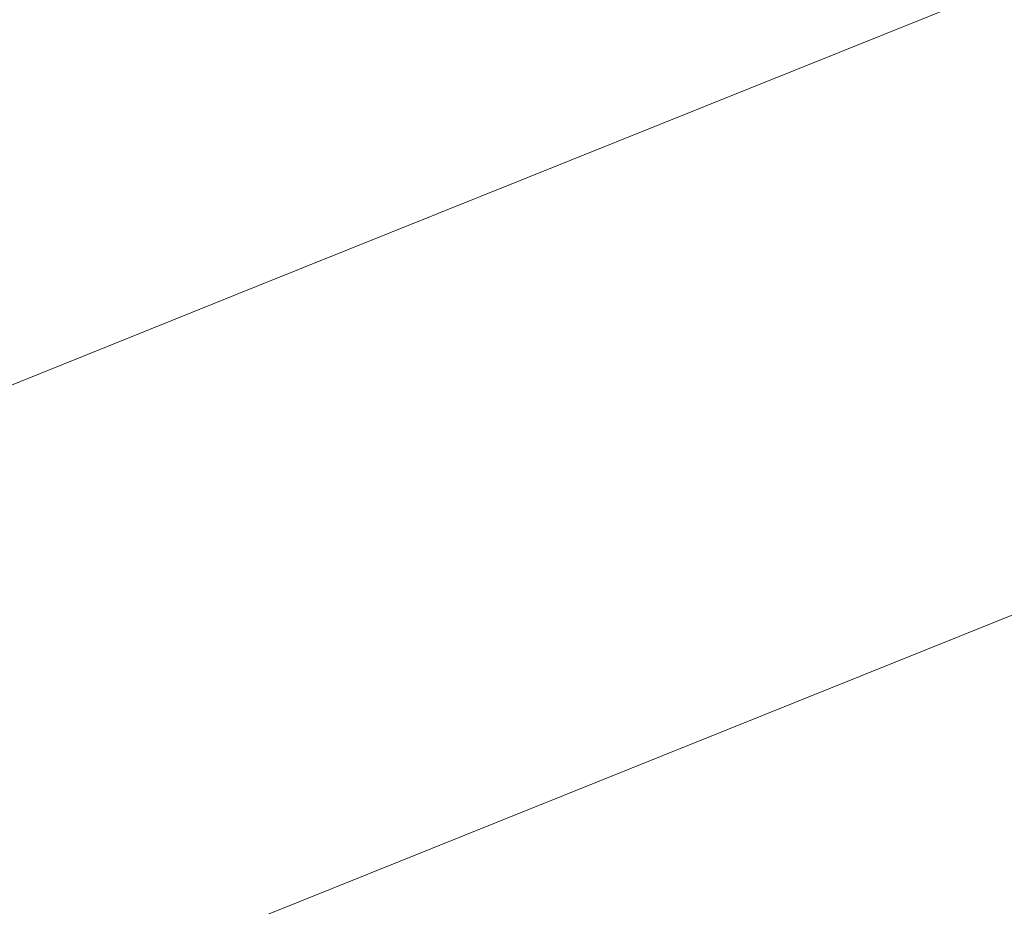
# Model space of a CAD drawing. Extents: x 1620613 to 1693141, y 557269 to 607790.
# Tile 959 of 1056: x 1620880.76 to 1620882.05, y 607297.43 to 607298.59. Entities that reach past the tile are written whole.
import ezdxf

# ---------------------------------------------------------------- set-up
doc = ezdxf.new("R2010")
doc.units = 0
doc.header["$LTSCALE"] = 10
doc.header["$MEASUREMENT"] = 0
doc.linetypes.add('DGN Style 2', pattern=[7.346996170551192, 4.408197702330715, -2.938798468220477])
doc.linetypes.add('DGN Style 3', pattern=[10.28579463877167, 7.346996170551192, -2.938798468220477])
for name, color, linetype, lineweight in [('DR_X_Text', 7, 'Continuous', 0), ('DT_X_Contour_Minor', 136, 'DGN Style 3', 0), ('SV_X_Top_of_Bank', 97, 'DGN Style 2', 0)]:
    doc.layers.add(name, color=color, linetype=linetype, lineweight=lineweight)
doc.styles.get("Standard").update_dxf_attribs({"font": 'arial.ttf'})
doc.styles.add('Style-Arial', font='arial.ttf')
doc.dimstyles.get("Standard").update_dxf_attribs({"dimtxt": 0.18, "dimasz": 0.18, "dimexe": 0.18, "dimexo": 0.0625, "dimgap": 0.09, "dimtad": 0, "dimtih": 1, "dimtoh": 1, "dimdec": 4, "dimzin": 0, "dimdsep": 46, "dimtxsty": 'Standard', "dimcen": 0.09, "dimadec": 0, "dimazin": 0, "dimtfac": 1, "dimtdec": 4, "dimtofl": 0, "dimtmove": 0, "dimatfit": 3, "dimfxl": 1, "dimtolj": 1, "dimtzin": 0, "dimarcsym": 0})

# ---------------------------------------------------------------- blocks, each defined once
blk = doc.blocks.new('*U1004')
at = {"layer": 'DT_X_Contour_Minor', "transparency": 33554559, "flags": 128}
for points, elevation in [([(-26.4221577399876, 51.95833175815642), (-27.71982852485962, 51.03469212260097), (-27.97437398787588, 50.85364810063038), (-28.18186575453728, 50.70636159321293), (-28.34230382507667, 50.59283259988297), (-28.4556881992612, 50.51306112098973), (-28.69530826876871, 50.34534719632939), (-28.85981133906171, 50.20753661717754), (-29.17360549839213, 49.91989032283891), (-29.63669074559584, 49.48240831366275), (-30.24906708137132, 48.8950905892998), (-32.08112542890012, 47.12912903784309), (-32.72328845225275, 46.49489483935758), (-33.27573376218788, 45.91666340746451), (-33.73846135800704, 45.39443474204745), (-34.11147124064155, 44.92820884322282), (-34.98654064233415, 43.75961013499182), (-35.37127004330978, 43.30610329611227), (-35.86915619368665, 42.82203181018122), (-36.48019909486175, 42.30739567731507), (-37.20439874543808, 41.76219489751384), (-39.28647348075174, 40.2675732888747), (-39.98611710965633, 39.74158006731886), (-40.52349194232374, 39.28456660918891), (-40.89859798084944, 38.89653291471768), (-41.11143522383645, 38.57747898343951), (-41.46264281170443, 37.81864151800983), (-41.56407973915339, 37.53517833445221), (-41.60498482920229, 37.25391688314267), (-41.58535808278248, 36.97485716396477), (-41.50519949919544, 36.69799917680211), (-40.98988515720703, 35.41113261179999), (-41.36458870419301, 35.2114997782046), (-41.40116681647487, 35.18857666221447), (-41.35031391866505, 35.20536424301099), (-41.21203001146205, 35.26186252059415), (-40.98631509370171, 35.35807149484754), (-40.26783396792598, 35.66757635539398), (-40.02239461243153, 35.74966068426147), (-39.8249373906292, 35.76378502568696), (-39.6754623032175, 35.70994937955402), (-39.57396934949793, 35.58815374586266), (-39.36729765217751, 35.17275207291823), (-39.29846415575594, 35.03223562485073), (-39.24696743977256, 34.92223753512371), (-39.21280750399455, 34.84275780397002), (-39.19598434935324, 34.79379643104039), (-39.17423830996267, 34.70392391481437), (-39.19917079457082, 34.65937235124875), (-39.29027777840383, 34.59312204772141), (-39.44755926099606, 34.50517300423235), (-39.67101524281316, 34.39552522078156), (-40.35513052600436, 34.07419947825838), (-40.58325396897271, 33.96678022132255), (-40.75453783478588, 33.8855167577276), (-40.86898212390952, 33.83040908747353), (-40.92658683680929, 33.80145721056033), (-41.00441330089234, 33.7591265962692), (-41.04055930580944, 33.73462800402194), (-41.09062747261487, 33.69288018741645), (-41.15461780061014, 33.63388314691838), (-41.2325302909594, 33.55763688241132), (-41.45885981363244, 33.33131454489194), (-41.55081032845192, 33.24771939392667), (-41.65691473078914, 33.16667569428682), (-41.77717302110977, 33.08818344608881), (-41.91158519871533, 33.01224264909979), (-42.28888952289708, 32.81313579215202), (-42.41095057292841, 32.74687478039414), (-42.49415548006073, 32.69742188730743), (-42.53850424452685, 32.66477711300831), (-42.54399686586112, 32.64894045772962), (-42.50683566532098, 32.62912020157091), (-42.53423417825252, 32.60898901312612), (-42.64430061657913, 32.56346063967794), (-42.83703498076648, 32.49253508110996), (-43.11243727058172, 32.39621233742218), (-43.95706727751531, 32.10548877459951), (-44.25215094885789, 32.00285932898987), (-44.50392945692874, 31.91301366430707), (-44.71240280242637, 31.83595178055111), (-44.8775709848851, 31.77167367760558), (-45.26027925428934, 31.61731044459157), (-45.38764896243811, 31.56564027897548), (-45.48272688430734, 31.5264022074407), (-45.54551302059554, 31.49959622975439), (-45.5760073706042, 31.48522234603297), (-45.61426992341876, 31.46346811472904), (-45.66447487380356, 31.43806682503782), (-45.78639281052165, 31.37817862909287), (-45.98002373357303, 31.28380352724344), (-46.24536764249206, 31.15494151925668), (-47.04856871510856, 30.7653269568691), (-47.38836151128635, 30.6047740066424), (-47.80533909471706, 30.41532607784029), (-48.29950146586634, 30.19698317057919), (-48.87084862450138, 29.94974528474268), (-50.49735409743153, 29.25191761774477), (-51.13303793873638, 28.97905882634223), (-51.8202103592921, 28.68385320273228), (-52.55887135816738, 28.3663007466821), (-53.3490209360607, 28.02640145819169), (-55.52473791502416, 27.09020757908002), (-56.49371372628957, 26.66848666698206), (-57.76885342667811, 26.10546933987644), (-59.35015701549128, 25.40115559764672), (-61.23762449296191, 24.55554544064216), (-66.6790896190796, 22.11218980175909), (-68.57485017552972, 21.26142299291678), (-70.18103300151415, 20.54163929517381), (-71.49763809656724, 19.95283870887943), (-72.52466546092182, 19.49502123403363), (-74.8773014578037, 18.44881878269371), (-75.91999211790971, 17.98397094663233), (-77.28358709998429, 17.37407927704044), (-78.96808640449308, 16.61914377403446), (-80.97349003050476, 15.71916443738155), (-86.74910546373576, 13.12582776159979), (-88.72374219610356, 12.23877836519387), (-90.31594081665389, 11.52263268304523), (-91.52570132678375, 10.97739071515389), (-92.3530237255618, 10.60305246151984), (-94.04929930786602, 9.832688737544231), (-94.68466071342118, 9.54443124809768), (-95.31853824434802, 9.257431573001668), (-95.95093189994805, 8.971689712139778), (-96.58184168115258, 8.687205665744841), (-98.26228926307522, 7.930258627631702), (-98.89682115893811, 7.644555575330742), (-99.54008116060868, 7.355156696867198), (-100.1920692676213, 7.06206199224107), (-100.8527854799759, 6.765271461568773), (-102.6263328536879, 5.968902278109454), (-103.2449727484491, 5.690073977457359), (-103.7707319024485, 5.450865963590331), (-104.2036103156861, 5.251278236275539), (-104.5436079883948, 5.091310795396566), (-105.3264274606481, 4.717558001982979), (-105.6287788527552, 4.573821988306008), (-105.9487184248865, 4.422928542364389), (-106.2862461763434, 4.264877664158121), (-106.6413621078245, 4.099669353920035), (-107.6117888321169, 3.649570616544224), (-107.9746458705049, 3.481720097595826), (-108.3353969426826, 3.315742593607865), (-108.6940420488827, 3.151638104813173), (-109.0505811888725, 2.989406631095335), (-109.9985442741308, 2.55928672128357), (-110.3086120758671, 2.420033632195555), (-110.5278431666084, 2.324864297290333), (-110.6562375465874, 2.273778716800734), (-110.6937952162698, 2.266776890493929), (-110.6728333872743, 2.306883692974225), (-110.6862926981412, 2.310373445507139), (-110.7423920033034, 2.290762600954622), (-110.8411313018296, 2.24805115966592), (-110.9825105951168, 2.182239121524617), (-111.4163753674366, 1.975939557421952), (-111.5617474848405, 1.90787255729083), (-111.6724652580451, 1.858396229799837), (-111.7485286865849, 1.827510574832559), (-111.7899377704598, 1.815215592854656), (-111.8541562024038, 1.807216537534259), (-111.8952114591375, 1.794595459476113), (-111.9702134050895, 1.76273151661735), (-112.0791620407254, 1.71162470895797), (-112.2220573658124, 1.641275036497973), (-112.6483738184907, 1.428018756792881), (-112.8175543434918, 1.34328058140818), (-113.0053585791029, 1.249008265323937), (-113.2117865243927, 1.145201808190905), (-113.4368381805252, 1.031861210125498), (-114.0618075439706, 0.7169074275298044), (-114.2700324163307, 0.618599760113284), (-114.4259800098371, 0.5598920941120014), (-114.5296503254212, 0.5407844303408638), (-114.5810433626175, 0.5612767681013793), (-114.6483884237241, 0.6687230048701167), (-114.6723631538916, 0.7065127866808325), (-114.6937785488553, 0.7392974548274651), (-114.7126346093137, 0.7670770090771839), (-114.7289313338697, 0.7898514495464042), (-114.799010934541, 0.884453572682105), (-115.0863380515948, 0.9425401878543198), (-115.1710306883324, 0.9323459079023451), (-115.3019684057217, 0.8768688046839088), (-115.4791512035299, 0.7761088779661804), (-115.702579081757, 0.6300661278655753), (-116.3600468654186, 0.180241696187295), (-116.6101513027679, -0.01975269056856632), (-116.8673637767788, -0.2823675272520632), (-117.131684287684, -0.6076028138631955), (-117.4031128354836, -0.995458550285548), (-118.1363996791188, -2.11323444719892), (-118.4312717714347, -2.533009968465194), (-118.765922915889, -2.954004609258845), (-119.1403531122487, -3.376218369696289), (-119.5545623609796, -3.79965124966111), (-120.712159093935, -4.930431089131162), (-121.2576473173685, -5.398751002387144), (-122.025914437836, -5.955625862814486), (-123.0169604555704, -6.601055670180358), (-124.2307853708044, -7.33504042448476), (-127.7646903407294, -9.410406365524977), (-129.0504631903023, -10.16678530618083), (-130.2573530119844, -10.87939767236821), (-131.3853598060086, -11.54824346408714), (-132.4344835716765, -12.17332268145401), (-135.1269695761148, -13.78184516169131), (-136.0246570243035, -14.31878836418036), (-136.6983548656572, -14.72322611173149), (-137.1480630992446, -14.99515840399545), (-137.3737817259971, -15.13458524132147), (-137.677045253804, -15.32971620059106), (-137.9974270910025, -15.53586171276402), (-138.7311249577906, -16.00795002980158), (-139.8781388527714, -16.74598115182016), (-141.4384687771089, -17.74995507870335), (-146.1504366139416, -20.78180929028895), (-147.8899061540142, -21.88109677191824), (-149.5743388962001, -22.90506855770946), (-151.2037348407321, -23.85372464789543), (-152.7780939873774, -24.72706504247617), (-156.9030026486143, -26.95555183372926), (-158.2580997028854, -27.68774060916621), (-159.2297093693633, -28.21294184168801), (-159.8178316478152, -28.53115553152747), (-160.0224665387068, -28.64238167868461), (-160.0568430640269, -28.66300134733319), (-160.0893978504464, -28.68125328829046), (-160.1612798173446, -28.72054435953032), (-160.2724889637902, -28.78087456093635), (-160.4230252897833, -28.8622438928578), (-160.8768917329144, -29.10728095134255), (-161.2334875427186, -29.31818412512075), (-161.9628751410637, -29.7671158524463), (-163.0650545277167, -30.45407613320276), (-164.540025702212, -31.3790649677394), (-168.9703378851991, -34.16307326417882), (-170.4930653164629, -35.11789278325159), (-171.7385134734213, -35.89434511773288), (-172.7066823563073, -36.49243026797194), (-173.3975719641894, -36.91214823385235), (-174.8702385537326, -37.79357323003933), (-175.577311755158, -38.18167739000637), (-176.5940314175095, -38.68492112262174), (-177.9203975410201, -39.30330442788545), (-179.5564101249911, -40.0368273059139), (-184.331972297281, -42.14640774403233), (-185.9600141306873, -42.86267835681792), (-187.2624680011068, -43.4293048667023), (-188.2393339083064, -43.84628727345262), (-188.890611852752, -44.11362557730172), (-190.1932357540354, -44.62700225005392), (-190.8766222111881, -44.90431178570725), (-191.9498136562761, -45.35120788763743), (-193.4128100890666, -45.9676905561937), (-195.265611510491, -46.75375979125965), (-200.7261552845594, -49.0760598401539), (-202.5265453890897, -49.8416973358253), (-203.8323078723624, -50.39688478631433), (-204.6434427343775, -50.74162219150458), (-204.9599499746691, -50.87590955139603), (-205.1444657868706, -50.9534091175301), (-205.4094279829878, -51.06469744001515), (-206.0659277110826, -51.34043773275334), (-207.1139649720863, -51.78062999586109), (-208.5535397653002, -52.38527422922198), (-212.9144559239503, -54.21692814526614), (-214.4953707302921, -54.87517555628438), (-215.9674280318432, -55.47617735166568), (-217.3306278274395, -56.01993353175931), (-218.5849701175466, -56.50644409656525), (-221.7847395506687, -57.72747811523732), (-222.8509311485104, -58.13458622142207), (-223.6496788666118, -58.44013502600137), (-224.1809827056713, -58.64412452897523), (-224.4448426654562, -58.74655473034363), (-224.7918773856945, -58.88428953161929), (-225.0772514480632, -58.99538952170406), (-225.673097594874, -59.22538839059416), (-226.5794158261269, -59.57428613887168), (-227.796206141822, -60.04208276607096), (-231.4549430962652, -61.44807227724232), (-232.9376689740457, -62.02218422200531), (-234.6417938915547, -62.69002792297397), (-236.5673178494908, -63.4516033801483), (-238.7142408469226, -64.3069105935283), (-244.7345675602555, -66.71270550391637), (-246.739514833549, -67.51349833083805), (-248.2391116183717, -68.111530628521), (-249.2333579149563, -68.50680239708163), (-249.72225372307, -68.69931363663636), (-250.3521752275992, -68.94232956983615), (-250.7275681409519, -69.0684500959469), (-251.3813057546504, -69.26454972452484), (-252.313388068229, -69.53062845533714), (-253.523815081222, -69.86668628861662), (-257.1227467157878, -70.85614598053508), (-258.6074759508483, -71.22436795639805), (-260.3624649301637, -71.58693911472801), (-262.3877136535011, -71.94385945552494), (-264.6832221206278, -72.2951289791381), (-271.1649243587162, -73.22431328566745), (-272.2743608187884, -73.87685941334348), (-270.7413935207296, -75.13760956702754), (-266.5660224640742, -77.00656374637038), (-259.7482476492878, -79.48372195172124), (-238.0443097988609, -86.90041586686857), (-230.9031500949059, -89.32110521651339), (-225.7576243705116, -91.02065282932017), (-222.6077326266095, -91.99905870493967), (-221.453474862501, -92.2563228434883), (-221.0362994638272, -91.98083823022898), (-220.7937196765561, -91.94951449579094), (-220.3788618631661, -92.06215675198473), (-219.7917260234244, -92.31876499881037), (-219.0323121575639, -92.71933923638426), (-216.7775044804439, -93.9794918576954), (-215.9991035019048, -94.38683808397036), (-215.3550063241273, -94.66376229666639), (-214.8452129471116, -94.81026449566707), (-214.4697233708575, -94.82634468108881), (-213.0308142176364, -94.59706751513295), (-209.0644522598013, -93.2959824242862), (-208.0970566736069, -93.20292095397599), (-206.8947393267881, -93.48134443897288), (-205.4575002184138, -94.13125287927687), (-203.7853393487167, -95.15264627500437), (-199.0130146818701, -98.3716752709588), (-197.5992905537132, -99.25004037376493), (-196.9373616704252, -99.47086393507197), (-197.0272280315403, -99.03414595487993), (-197.8688896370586, -97.93988643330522), (-201.1157142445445, -94.14513898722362), (-202.1445991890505, -92.86694454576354), (-202.7961355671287, -91.87842180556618), (-203.0703233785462, -91.1795707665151), (-202.9671626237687, -90.77039142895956), (-201.6052657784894, -89.53678849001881), (-196.2946542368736, -87.53550001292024), (-195.1693159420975, -87.08935588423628), (-194.06927743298, -86.60861856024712), (-192.994538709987, -86.09328804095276), (-191.9450997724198, -85.54336432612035), (-189.1803289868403, -84.0307768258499), (-188.1064418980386, -83.47586562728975), (-186.9583587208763, -82.94557265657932), (-185.7360794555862, -82.43989791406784), (-184.4396041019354, -81.9588413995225), (-180.8834083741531, -80.70884833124), (-179.6824118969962, -80.28517202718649), (-178.7465692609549, -79.95163791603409), (-178.0758804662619, -79.70824599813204), (-177.6703455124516, -79.55499627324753), (-176.9424574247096, -79.26651993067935), (-176.675729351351, -79.16141957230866), (-176.4214611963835, -79.06247575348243), (-176.1796529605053, -78.96968847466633), (-175.9503046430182, -78.88305773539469), (-175.3553223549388, -78.6602511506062), (-174.762106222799, -78.4298333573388), (-173.4286945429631, -77.90568491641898), (-171.3550873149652, -77.08780582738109), (-168.5412845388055, -75.9761960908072), (-160.0508830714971, -72.6202625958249), (-157.2561313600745, -71.51578799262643), (-155.2396773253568, -70.71931430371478), (-154.001520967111, -70.2308415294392), (-153.5416622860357, -70.0503696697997), (-153.3531027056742, -69.97977926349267), (-153.2682810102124, -69.9421778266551), (-153.155235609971, -69.88231632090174), (-153.0139665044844, -69.800194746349), (-152.8444736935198, -69.69581310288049), (-152.3548612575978, -69.38778196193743), (-152.1645990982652, -69.27370018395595), (-151.9610219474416, -69.16247820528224), (-151.74412980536, -69.05411602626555), (-151.5139226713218, -68.94861364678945), (-150.8822836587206, -68.6710870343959), (-150.2915771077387, -68.4260573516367), (-148.9931867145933, -67.89911326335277), (-146.9871124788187, -67.09025476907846), (-144.2733544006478, -65.99948186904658), (-136.0930877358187, -62.71486826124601), (-133.3686395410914, -61.62607873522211), (-131.3304949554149, -60.82317036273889), (-129.9786539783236, -60.30614314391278), (-129.313116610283, -60.07499707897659), (-128.4534217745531, -59.83978244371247), (-128.1407040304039, -59.72982814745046), (-127.8473219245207, -59.57637623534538), (-127.573275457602, -59.3794267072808), (-127.3185646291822, -59.13897956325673), (-126.1750305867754, -57.91539845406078), (-125.6638016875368, -57.54778814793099), (-125.5201019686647, -57.45771540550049), (-125.3081009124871, -57.34504445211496), (-125.027798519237, -57.20977528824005), (-124.67919478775, -57.05190791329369), (-123.658516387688, -56.60079729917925), (-123.3162236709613, -56.45018668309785), (-123.0548543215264, -56.33668779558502), (-122.8744083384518, -56.26030063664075), (-122.774885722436, -56.22102520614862), (-122.6173899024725, -56.16577302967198), (-122.578404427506, -56.13100091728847), (-122.5795698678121, -56.06812371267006), (-122.6208862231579, -55.97714141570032), (-122.702353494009, -55.85805402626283), (-123.176219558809, -55.23673432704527), (-123.2689925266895, -55.26020671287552), (-123.27880088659, -55.26118479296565), (-123.2684661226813, -55.25405943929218), (-123.2379882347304, -55.2388306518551), (-123.1873672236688, -55.21549843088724), (-123.0255203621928, -55.14247459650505), (-122.9375661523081, -55.10604744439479), (-122.7950886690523, -55.05153386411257), (-122.5980879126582, -54.97893385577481), (-122.3465638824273, -54.88824741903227), (-121.6031354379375, -54.62230168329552), (-121.3172286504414, -54.51236278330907), (-121.0170796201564, -54.38200538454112), (-120.7026883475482, -54.2312294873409), (-120.3740548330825, -54.06003509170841), (-119.4787091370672, -53.57629203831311), (-119.1806481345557, -53.41567858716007), (-118.9579743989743, -53.29664552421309), (-118.8106879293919, -53.2191928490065), (-118.7387887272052, -53.18332056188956), (-118.6475738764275, -53.14310164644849), (-118.5940182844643, -53.11962995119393), (-118.5017626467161, -53.07937905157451), (-118.370806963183, -53.02234894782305), (-118.2011512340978, -52.94853963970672), (-117.697135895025, -52.72934254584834), (-117.5315163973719, -52.65704004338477), (-117.4126694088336, -52.60453035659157), (-117.3405949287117, -52.57181348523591), (-117.3152929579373, -52.5588894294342), (-117.3101843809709, -52.55081570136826), (-117.2631252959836, -52.52895948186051), (-117.1257794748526, -52.46944611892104), (-116.8981469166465, -52.37227561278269), (-116.5802276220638, -52.23744796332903), (-115.6120605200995, -51.82769804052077), (-115.2194286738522, -51.65870471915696), (-114.7676584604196, -51.45903719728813), (-114.2567498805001, -51.22869547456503), (-113.6867029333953, -50.96767955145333), (-112.0877265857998, -50.23073815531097), (-111.4670962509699, -49.94613143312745), (-110.8044375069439, -49.64501731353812), (-110.0997503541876, -49.32739579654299), (-109.3530347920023, -48.99326688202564), (-107.3057554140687, -48.08024658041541), (-106.5441058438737, -47.74109617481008), (-105.794616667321, -47.40841018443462), (-105.0572878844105, -47.08218860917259), (-104.3321194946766, -46.76243144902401), (-102.4145509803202, -45.91836490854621), (-101.5012583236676, -45.51471419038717), (-100.1995567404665, -44.93681194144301), (-98.50944623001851, -44.18465816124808), (-96.43092679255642, -43.25825285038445), (-90.37032972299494, -40.55550331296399), (-88.25751306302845, -39.61251305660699), (-86.46451088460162, -38.81060444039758), (-84.9913231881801, -38.14977746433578), (-83.8379499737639, -37.63003212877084), (-81.18870737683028, -36.43215342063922), (-80.25277914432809, -36.00904832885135), (-79.43192639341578, -35.63814208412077), (-78.72614912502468, -35.31943468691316), (-78.13544733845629, -35.05292613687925), (-76.71367655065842, -34.4118351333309), (-75.96444420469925, -34.0753918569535), (-74.78307525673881, -33.54688028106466), (-73.16956970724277, -32.82630040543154), (-71.1239275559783, -31.91365223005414), (-65.0926996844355, -29.22383269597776), (-63.05558418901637, -28.31482348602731), (-61.46765860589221, -27.60516050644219), (-60.32892293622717, -27.09484375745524), (-59.63937717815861, -26.78387323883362), (-58.39950837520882, -26.22041349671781), (-57.97896558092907, -26.02894983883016), (-57.64723880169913, -25.8771536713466), (-57.40432803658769, -25.7650249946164), (-57.25023328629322, -25.69256380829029), (-56.95773530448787, -25.55222396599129), (-56.81331861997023, -25.48196517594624), (-56.59944205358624, -25.37644368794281), (-56.31610560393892, -25.23565950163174), (-55.96330927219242, -25.05961261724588), (-54.92990587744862, -24.54313732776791), (-54.55293985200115, -24.35628810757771), (-54.19709432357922, -24.18309691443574), (-53.86236929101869, -24.02356374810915), (-53.54876475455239, -23.87768860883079), (-52.74064665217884, -23.50689893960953), (-52.47525161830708, -23.38610528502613), (-52.28515509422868, -23.30181657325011), (-52.17035707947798, -23.25403280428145), (-52.13085757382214, -23.24275397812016), (-52.12592357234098, -23.26135036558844), (-52.10117963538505, -23.25621700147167), (-52.03064832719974, -23.22686961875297), (-51.91432964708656, -23.17330821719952), (-51.75222359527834, -23.09553279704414), (-51.25889096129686, -22.85584631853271), (-51.05811752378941, -22.75836918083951), (-50.82579668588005, -22.64570262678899), (-50.56192844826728, -22.51784665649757), (-50.2665128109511, -22.37480126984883), (-49.43667457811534, -21.97309435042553), (-49.17018562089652, -21.84487856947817), (-48.99309742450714, -21.7615114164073), (-48.90540998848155, -21.72299289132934), (-48.90712331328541, -21.72932299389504), (-49.03089319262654, -21.80600143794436), (-49.05063169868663, -21.82155339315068), (-49.01701980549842, -21.81070042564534), (-48.93005751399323, -21.77344253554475), (-48.7897448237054, -21.70977972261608), (-48.34444378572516, -21.50480565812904), (-48.17551681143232, -21.45221952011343), (-48.00271166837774, -21.44819165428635), (-47.82602835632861, -21.49272206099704), (-47.64546687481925, -21.58581074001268), (-46.7937975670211, -22.13352721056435), (-42.2364000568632, -18.93331495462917), (-41.3104534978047, -18.22286632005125), (-40.48578418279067, -17.46303995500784), (-39.76239211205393, -16.65383585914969), (-39.140277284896, -15.79525403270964), (-37.61634073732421, -13.43986552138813), (-37.04584322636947, -12.63717082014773), (-36.47730310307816, -11.99562810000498), (-35.91072036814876, -11.51523736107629), (-35.34609502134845, -11.19599860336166), (-33.84303728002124, -10.55956455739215), (-33.33886044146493, -10.34608286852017), (-32.95362323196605, -10.18296333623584), (-32.68732565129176, -10.07020596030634), (-32.53996769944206, -10.00781074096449), (-32.30559933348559, -9.908573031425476), (-31.90467404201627, -9.634235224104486), (-30.87767444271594, -8.885650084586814), (-29.22460053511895, -7.662817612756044), (-26.9454523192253, -5.96573780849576), (-20.03295799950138, -0.8078618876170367), (-17.72287080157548, 0.9096714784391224), (-15.97697994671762, 2.193864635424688), (-14.79528543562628, 3.044717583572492), (-14.17778726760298, 3.462230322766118), (-13.28338727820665, 3.997810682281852), (-12.96057946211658, 4.195819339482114), (-12.66295600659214, 4.388160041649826), (-12.39051691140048, 4.574832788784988), (-12.14326217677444, 4.75583758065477), (-11.51749536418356, 5.230959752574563), (-11.00479138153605, 5.565659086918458), (-9.93600454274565, 6.213415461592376), (-8.311134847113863, 7.174228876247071), (-6.130182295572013, 8.448099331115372), (0.4271349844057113, 12.26249659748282), (2.594258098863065, 13.52337980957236), (4.177639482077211, 14.44523149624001), (5.177279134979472, 15.02805165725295), (5.593177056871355, 15.27184029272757), (5.923915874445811, 15.46990128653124), (6.12780222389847, 15.59505155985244), (6.49140715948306, 15.82195663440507), (7.014730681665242, 16.15061651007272), (7.697772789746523, 16.58103118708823), (11.25797932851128, 18.82706088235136), (20.18971190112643, 20.77616461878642), (21.90178052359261, 21.057118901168), (23.21010100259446, 21.06465157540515), (24.11467333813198, 20.7987626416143), (24.61549753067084, 20.25945209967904), (26.01059809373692, 17.10468581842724)], 2.200041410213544), ([(-28.66335585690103, 51.7220972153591), (-29.30004596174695, 51.26892201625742), (-29.42493632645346, 51.18009445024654), (-29.52674023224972, 51.10782969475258), (-29.60545768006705, 51.05212774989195), (-29.66108866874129, 51.01298861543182), (-29.77865602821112, 50.93070133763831), (-29.85936793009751, 50.86308585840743), (-30.01332811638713, 50.72195487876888), (-30.24053658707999, 50.50730839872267), (-30.54099334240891, 50.21914641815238), (-31.4398757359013, 49.35269380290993), (-31.75494705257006, 49.04151269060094), (-32.02599920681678, 48.7578088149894), (-32.25303219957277, 48.50158217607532), (-32.43604603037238, 48.27283277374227), (-32.86539069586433, 47.69947068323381), (-33.16645912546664, 47.39634373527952), (-33.74765591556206, 46.91698445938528), (-34.60898106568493, 46.26139285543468), (-35.75043457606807, 45.42956892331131), (-39.16781508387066, 42.9763953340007), (-40.31616411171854, 42.11306466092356), (-41.19817581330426, 41.36295283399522), (-41.81385018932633, 40.72605985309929), (-42.16318723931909, 40.20238571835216), (-42.73963627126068, 38.95687982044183), (-42.90612817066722, 38.49162199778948), (-42.97326709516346, 38.02997795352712), (-42.94105304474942, 37.57194768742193), (-42.8094860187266, 37.1175311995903), (-41.96368295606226, 35.00535307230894), (-42.23085186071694, 34.86301205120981), (-42.26887846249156, 34.84078360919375), (-42.26845730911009, 34.83510157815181), (-42.22958840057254, 34.84596595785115), (-42.15227173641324, 34.87337674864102), (-41.70174920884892, 35.03990206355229), (-41.55750328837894, 34.74459908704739), (-41.52192420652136, 34.67397008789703), (-41.47700664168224, 34.58864150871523), (-41.4227505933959, 34.48861334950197), (-41.35915606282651, 34.37388561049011), (-41.04059179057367, 33.80419047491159), (-41.33739384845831, 33.50739783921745), (-41.41715527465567, 33.43902560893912), (-41.52923867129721, 33.36110576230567), (-41.67364403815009, 33.27363829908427), (-41.85037137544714, 33.17662321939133), (-42.36474023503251, 32.90518618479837), (-42.53114278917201, 32.8148543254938), (-42.64457380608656, 32.7474365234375), (-42.70503328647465, 32.70293277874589), (-42.71252122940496, 32.68134309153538), (-42.66186036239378, 32.65432266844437), (-42.67755569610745, 32.63433251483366), (-42.7626373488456, 32.59462737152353), (-42.91710532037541, 32.53520723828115), (-43.14095960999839, 32.45607211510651), (-43.83041947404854, 32.2187584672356), (-44.07882419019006, 32.13194548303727), (-44.30694344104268, 32.04949176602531), (-44.51477722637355, 31.9713973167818), (-44.70232554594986, 31.8976621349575), (-45.17540711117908, 31.70684733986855), (-45.33285409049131, 31.64297570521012), (-45.4503838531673, 31.59447189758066), (-45.52799640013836, 31.56133591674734), (-45.56569173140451, 31.54356776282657), (-45.61298965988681, 31.5166764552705), (-45.67505008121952, 31.48527686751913), (-45.82575790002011, 31.41124658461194), (-46.06511311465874, 31.29458560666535), (-46.39311572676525, 31.1352939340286), (-47.38598588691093, 30.65367521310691), (-47.77893061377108, 30.46683042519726), (-48.21311217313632, 30.26751010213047), (-48.68853056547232, 30.05571424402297), (-49.20518579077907, 29.83144285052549), (-50.63791550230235, 29.21675175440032), (-51.19786635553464, 28.97640033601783), (-51.80317163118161, 28.71636440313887), (-52.45383132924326, 28.4366439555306), (-53.14984545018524, 28.13723899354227), (-55.06635566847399, 27.31257974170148), (-55.97075848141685, 26.91826044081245), (-57.24658425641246, 26.35379697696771), (-58.89383299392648, 25.61918935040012), (-60.91250469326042, 24.71443756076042), (-66.79085984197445, 22.07490723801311), (-68.81696076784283, 21.16555793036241), (-70.48649718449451, 20.41715774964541), (-71.79946909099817, 19.8297066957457), (-72.75587648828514, 19.40320476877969), (-74.83087686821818, 18.4804651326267), (-75.80085483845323, 18.04787272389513), (-77.15453846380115, 17.44215022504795), (-78.89192774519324, 16.66329763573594), (-81.01302268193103, 15.71131495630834), (-87.18088338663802, 12.94185435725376), (-89.27493008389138, 12.00123585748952), (-90.93117464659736, 11.25647580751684), (-92.14961707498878, 10.70757420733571), (-92.93025736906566, 10.35453105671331), (-94.42822864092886, 9.674227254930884), (-94.98931266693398, 9.419668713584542), (-95.5490862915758, 9.16622094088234), (-96.10754951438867, 8.913883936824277), (-96.66470233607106, 8.662657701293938), (-98.14869599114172, 7.994202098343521), (-98.72580298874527, 7.734375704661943), (-99.34412873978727, 7.456238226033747), (-100.0036732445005, 7.159789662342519), (-100.7044365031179, 6.845030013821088), (-102.6280968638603, 5.981256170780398), (-103.2917161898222, 5.682352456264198), (-103.8398288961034, 5.433471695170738), (-104.2724349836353, 5.234613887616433), (-104.5895344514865, 5.085779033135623), (-105.281124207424, 4.755583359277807), (-105.5584339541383, 4.62387002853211), (-105.871670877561, 4.476376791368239), (-106.2208349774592, 4.313103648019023), (-106.6059262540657, 4.134050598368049), (-107.6807392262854, 3.635535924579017), (-108.0726961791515, 3.454136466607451), (-108.4424573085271, 3.283824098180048), (-108.7900226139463, 3.124598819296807), (-109.1153920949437, 2.976460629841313), (-109.9534496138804, 2.596208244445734), (-110.2272938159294, 2.473625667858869), (-110.4202832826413, 2.391067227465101), (-110.5324180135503, 2.348532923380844), (-110.5636980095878, 2.346022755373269), (-110.5393050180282, 2.392694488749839), (-110.5549674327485, 2.396755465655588), (-110.6202494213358, 2.37393459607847), (-110.7351509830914, 2.324231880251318), (-110.8996721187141, 2.247647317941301), (-111.4045545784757, 2.007579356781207), (-111.5737221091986, 1.9283707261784), (-111.7025628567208, 1.870795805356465), (-111.7910768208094, 1.834854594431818), (-111.8392640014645, 1.820547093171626), (-111.9139941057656, 1.811238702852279), (-111.961769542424, 1.796551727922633), (-112.049048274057, 1.759472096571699), (-112.1758303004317, 1.699999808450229), (-112.342115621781, 1.618134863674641), (-112.8382142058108, 1.369971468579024), (-113.0243978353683, 1.276749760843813), (-113.2108747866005, 1.183207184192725), (-113.3976450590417, 1.089343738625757), (-113.5847086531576, 0.9951594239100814), (-114.0839359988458, 0.7435734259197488), (-114.2528334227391, 0.6691401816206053), (-114.3851051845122, 0.6345299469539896), (-114.4807512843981, 0.6397427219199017), (-114.539771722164, 0.6847785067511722), (-114.6483253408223, 0.8579712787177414), (-114.6869702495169, 0.918884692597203), (-114.7214897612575, 0.9717303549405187), (-114.7518838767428, 1.016508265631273), (-114.7781525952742, 1.053218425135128), (-114.8911140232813, 1.205707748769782), (-115.3542570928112, 1.299337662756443), (-115.490773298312, 1.282905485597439), (-115.7018320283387, 1.193481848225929), (-115.9874332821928, 1.031066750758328), (-116.3475770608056, 0.7956601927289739), (-117.4073505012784, 0.07058742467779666), (-117.7788057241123, -0.2034798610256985), (-118.0983413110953, -0.4818771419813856), (-118.3659572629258, -0.7646044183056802), (-118.5816535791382, -1.051661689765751), (-119.0876175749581, -1.822921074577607), (-119.2910777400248, -2.112563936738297), (-119.5219852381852, -2.403047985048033), (-119.7803400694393, -2.6943732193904), (-120.0661422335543, -2.986539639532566), (-120.8648777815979, -3.766771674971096), (-121.3225887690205, -4.137671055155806), (-122.0966700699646, -4.665195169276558), (-123.1871216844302, -5.349344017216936), (-124.5939436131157, -6.190117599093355), (-128.767295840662, -8.641013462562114), (-130.2369261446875, -9.505103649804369), (-131.5158028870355, -10.25920231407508), (-132.6039260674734, -10.90330945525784), (-133.501295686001, -11.43742507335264), (-135.6399432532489, -12.71507802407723), (-136.3582963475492, -13.14499497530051), (-136.909369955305, -13.47650611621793), (-137.2931640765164, -13.70961144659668), (-137.5096787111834, -13.84431096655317), (-137.8640117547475, -14.07230193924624), (-138.2383458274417, -14.31316231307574), (-139.0955982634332, -14.86475020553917), (-140.4357690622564, -15.72706561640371), (-142.2588582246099, -16.90010854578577), (-147.7643204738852, -20.44252638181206), (-149.7222287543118, -21.68669164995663), (-151.4668569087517, -22.7623740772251), (-152.9982049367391, -23.66957366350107), (-154.3162728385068, -24.40829040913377), (-157.5467470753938, -26.15355794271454), (-158.6090805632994, -26.72762390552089), (-159.3732253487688, -27.14087114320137), (-159.8391814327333, -27.39329965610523), (-160.0069488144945, -27.48490944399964), (-160.05674356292, -27.51477724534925), (-160.0897382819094, -27.53356989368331), (-160.1513763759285, -27.56754698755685), (-160.2416578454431, -27.6167085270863), (-160.3605826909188, -27.68105451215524), (-160.7159067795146, -27.87288973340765), (-160.9950793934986, -28.03800213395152), (-161.5661041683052, -28.38946291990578), (-162.4289811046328, -28.92727209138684), (-163.5837102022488, -29.65142964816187), (-167.0521240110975, -31.83098098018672), (-168.3330390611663, -32.63164036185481), (-169.5744738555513, -33.39895500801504), (-170.7764283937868, -34.13292491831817), (-171.9389026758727, -34.83355009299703), (-174.9861937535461, -36.65742424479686), (-176.1557057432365, -37.33081155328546), (-177.3787734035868, -37.98306786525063), (-178.6553967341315, -38.61419318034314), (-179.9855757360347, -39.22418749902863), (-183.604127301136, -40.82266435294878), (-184.953786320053, -41.41113715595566), (-186.2888497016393, -41.97769792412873), (-187.6093174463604, -42.52234665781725), (-188.9151895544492, -43.04508335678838), (-192.378054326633, -44.40983184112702), (-193.6907164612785, -44.93266471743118), (-195.0315542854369, -45.47760198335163), (-196.4005677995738, -46.04464363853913), (-197.7977570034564, -46.6337896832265), (-201.5611624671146, -48.23431832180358), (-202.8068933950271, -48.76405462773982), (-203.7215320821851, -49.15286706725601), (-204.3050785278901, -49.4007556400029), (-204.557532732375, -49.50772034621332), (-204.7892876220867, -49.60506107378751), (-205.122084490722, -49.7448410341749), (-205.9466589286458, -50.09117536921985), (-207.2630109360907, -50.64406407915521), (-209.0711405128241, -51.40350716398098), (-214.5485228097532, -53.70409455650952), (-216.4640158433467, -54.50409027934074), (-218.1024582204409, -55.17863690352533), (-219.4638499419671, -55.72773442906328), (-220.5481910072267, -56.15138285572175), (-223.0703663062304, -57.11384652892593), (-223.9168219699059, -57.43714301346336), (-224.5645574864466, -57.68518471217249), (-225.0135728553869, -57.85797162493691), (-225.2638680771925, -57.95550375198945), (-225.6663618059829, -58.11524970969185), (-225.9325421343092, -58.21920330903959), (-226.429212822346, -58.41125463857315), (-227.1563738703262, -58.69140369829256), (-228.1140252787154, -59.05965048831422), (-230.9750828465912, -60.15910556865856), (-232.2341146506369, -60.64783893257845), (-233.8654168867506, -61.28944771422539), (-235.8689895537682, -62.08393191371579), (-238.244832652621, -63.03129153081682), (-245.0767748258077, -65.76141773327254), (-247.3358571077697, -66.66393429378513), (-248.9891473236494, -67.32388932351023), (-250.0366454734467, -67.74128282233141), (-250.4783515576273, -67.9161147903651), (-250.8485116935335, -68.05891799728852), (-251.1604747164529, -68.15815091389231), (-251.8187436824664, -68.34874725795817), (-252.8233185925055, -68.63070702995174), (-254.1741994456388, -69.00403022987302), (-258.2382896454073, -70.1213766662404), (-259.91491875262, -70.53719098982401), (-261.8967384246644, -70.9466241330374), (-264.1837486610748, -71.34967609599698), (-266.7759494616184, -71.74634687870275), (-274.0954056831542, -72.79562739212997), (-275.3482357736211, -73.53251449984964), (-273.6171338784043, -74.9562154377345), (-268.9020999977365, -77.06673020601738), (-261.203134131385, -79.86405880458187), (-236.6939825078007, -88.23935350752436), (-228.6428515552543, -90.981510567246), (-222.8713224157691, -92.92651071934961), (-219.3793950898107, -94.07435396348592), (-218.1670695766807, -94.42504030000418), (-217.9736706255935, -94.29732798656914), (-217.8612127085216, -94.28280657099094), (-217.6688881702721, -94.33502655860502), (-217.3966970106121, -94.45398794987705), (-217.0446392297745, -94.63969074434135), (-215.9993296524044, -95.22388673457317), (-215.6384696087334, -95.41272896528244), (-215.3398716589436, -95.54110866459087), (-215.1035358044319, -95.60902583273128), (-214.9294620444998, -95.61648046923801), (-214.2623960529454, -95.51018953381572), (-212.4236245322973, -94.90701760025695), (-211.3693692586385, -95.27248518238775), (-208.9946483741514, -96.62739018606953), (-205.2994618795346, -98.9717326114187), (-200.2838097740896, -102.305512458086), (-185.1481166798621, -112.5148419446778), (-180.6644119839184, -115.3006257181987), (-178.5650677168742, -116.0009799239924), (-178.8500838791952, -114.6159045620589), (-181.5194604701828, -111.1453996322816), (-191.8169452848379, -99.1101470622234), (-195.1750249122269, -95.14225500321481), (-197.5261501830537, -92.26501825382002), (-198.8703210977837, -90.47843681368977), (-199.2075376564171, -89.7825106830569), (-198.4316547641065, -89.0797177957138), (-195.4061593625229, -87.93956867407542), (-194.7024538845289, -87.65115346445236), (-193.8879783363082, -87.27454317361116), (-192.9627327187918, -86.8097378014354), (-191.9267170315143, -86.25673734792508), (-189.0163151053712, -84.6644760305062), (-187.885862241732, -84.08033551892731), (-186.6773050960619, -83.52210997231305), (-185.3906436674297, -82.98979939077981), (-184.0258779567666, -82.48340377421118), (-180.2823636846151, -81.167568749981), (-179.0181060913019, -80.7215757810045), (-178.0329690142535, -80.37047314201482), (-177.3269524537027, -80.11426083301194), (-176.9000564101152, -79.95293885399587), (-176.1338276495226, -79.64926735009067), (-175.8762315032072, -79.54731187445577), (-175.6781146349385, -79.46919907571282), (-175.5394770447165, -79.4149289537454), (-175.4603187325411, -79.3845015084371), (-175.3285356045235, -79.33515189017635), (-174.8662217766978, -79.15331559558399), (-173.5781176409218, -78.64481892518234), (-171.4642231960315, -77.80966187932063), (-168.5245384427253, -76.64784445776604), (-159.584325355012, -73.11411749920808), (-156.6458573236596, -71.9527562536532), (-154.5356130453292, -71.11896773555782), (-153.2535925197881, -70.61275194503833), (-152.7997957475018, -70.43410888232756), (-152.6939693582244, -70.39449101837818), (-152.6463643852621, -70.37338774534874), (-152.5829192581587, -70.33979132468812), (-152.503633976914, -70.2937017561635), (-152.408508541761, -70.23511903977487), (-152.1337205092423, -70.06224093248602), (-152.0269385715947, -69.99821415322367), (-151.9126837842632, -69.93579239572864), (-151.7909561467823, -69.87497566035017), (-151.6617556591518, -69.81576394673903), (-151.307257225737, -69.6600060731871), (-150.7865892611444, -69.44654054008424), (-149.4904591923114, -68.92296234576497), (-147.4188670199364, -68.08927149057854), (-144.5718127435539, -66.94546797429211), (-135.9457185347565, -63.48184171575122), (-133.0872926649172, -62.33768157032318), (-130.9815857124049, -61.50292082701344), (-129.6285976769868, -60.97755948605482), (-129.0283285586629, -60.76159754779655), (-128.4312361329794, -60.59823158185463), (-128.1976767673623, -60.5043540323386), (-127.9448179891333, -60.34524585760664), (-127.6726597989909, -60.12090705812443), (-127.3812021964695, -59.83133763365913), (-125.9760347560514, -58.32780886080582), (-125.8161657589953, -58.21285156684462), (-125.7512496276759, -58.17585428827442), (-125.6250165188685, -58.1141298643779), (-125.4374664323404, -58.02767829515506), (-125.1885993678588, -57.91649958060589), (-124.4431978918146, -57.58705348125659), (-124.1611560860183, -57.4587819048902), (-123.8740817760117, -57.32105175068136), (-123.5819749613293, -57.17386301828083), (-123.2848356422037, -57.01721570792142), (-122.485754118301, -56.5868781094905), (-122.2091005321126, -56.43948820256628), (-121.978450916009, -56.32007168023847), (-121.7938052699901, -56.2286285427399), (-121.6551635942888, -56.16515879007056), (-121.1155117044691, -55.93423784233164), (-120.8633052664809, -55.59544713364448), (-120.8215244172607, -55.51844386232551), (-120.8042703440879, -55.43263006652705), (-120.8115430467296, -55.33800574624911), (-120.843342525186, -55.23457090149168), (-120.9608435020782, -54.94699728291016), (-121.000999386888, -54.84809745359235), (-121.0333413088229, -54.767078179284), (-121.0578692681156, -54.70393946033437), (-121.0745832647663, -54.65868129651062), (-121.134349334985, -54.48919782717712), (-120.8391535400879, -54.3255671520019), (-120.7496332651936, -54.27642424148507), (-120.6075849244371, -54.19912294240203), (-120.4130085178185, -54.09366325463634), (-120.165904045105, -53.96004517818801), (-119.4369213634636, -53.56618578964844), (-119.1930260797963, -53.43487928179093), (-119.0080772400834, -53.33635429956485), (-118.8820748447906, -53.2706108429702), (-118.8150188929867, -53.23764891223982), (-118.7147982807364, -53.19345913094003), (-118.6559550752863, -53.16767004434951), (-118.5545909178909, -53.12344512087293), (-118.4107058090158, -53.06078436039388), (-118.2242997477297, -52.97968776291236), (-117.6705223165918, -52.73884905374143), (-117.4885509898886, -52.65940803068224), (-117.3579700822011, -52.60171399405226), (-117.278779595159, -52.56576694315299), (-117.2509795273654, -52.55156687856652), (-117.2453665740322, -52.54269602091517), (-117.2033268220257, -52.52277257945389), (-117.0814172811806, -52.4696553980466), (-116.879637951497, -52.38334447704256), (-116.597988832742, -52.26383981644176), (-115.7404314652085, -51.90090240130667), (-115.3795960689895, -51.74519667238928), (-114.9402579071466, -51.55028254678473), (-114.4224169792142, -51.316160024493), (-113.8260732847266, -51.04282910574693), (-112.1311530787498, -50.26166879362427), (-111.4732828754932, -49.95998472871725), (-110.7708624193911, -49.64080276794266), (-110.0238917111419, -49.30412291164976), (-109.2323707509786, -48.94994515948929), (-107.0622478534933, -47.98214062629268), (-106.2708308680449, -47.62965386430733), (-105.524172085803, -47.29804697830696), (-104.8222715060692, -46.98731996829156), (-104.1651291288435, -46.6974728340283), (-102.4724270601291, -45.95238697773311), (-101.6161663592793, -45.57374351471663), (-100.3169108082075, -44.99662751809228), (-98.57466040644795, -44.22103898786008), (-96.38941515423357, -43.2469779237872), (-89.97143468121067, -40.38485170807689), (-87.75575667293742, -39.39607936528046), (-85.9222080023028, -38.57635699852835), (-84.47078867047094, -37.92568460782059), (-83.4014986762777, -37.44406219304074), (-81.05956447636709, -36.38513572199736), (-80.23220259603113, -36.01111022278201), (-79.50656760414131, -35.68322857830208), (-78.88265950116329, -35.40149078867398), (-78.36047828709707, -35.16589685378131), (-77.10363090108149, -34.59917150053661), (-76.39172531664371, -34.27964198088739), (-75.1986441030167, -33.74609743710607), (-73.52438726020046, -32.99853786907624), (-71.36895478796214, -32.03696327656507), (-64.97956735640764, -29.18741099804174), (-62.83160034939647, -28.22902048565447), (-61.17973990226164, -27.49101315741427), (-60.02398601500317, -26.97338901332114), (-59.36433868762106, -26.67614805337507), (-58.26675456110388, -26.17734973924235), (-57.89447235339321, -26.00785803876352), (-57.60081382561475, -25.87348167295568), (-57.38577897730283, -25.77422064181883), (-57.24936780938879, -25.71007494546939), (-56.99043626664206, -25.58584020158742), (-56.85282068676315, -25.51876037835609), (-56.63417260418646, -25.41069696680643), (-56.33449201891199, -25.26164996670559), (-55.95377893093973, -25.07161937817), (-54.8305006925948, -24.51022635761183), (-54.42835901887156, -24.31061814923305), (-54.06439267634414, -24.13283828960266), (-53.73860166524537, -23.97688677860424), (-53.45098598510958, -23.84276361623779), (-52.73491127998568, -23.51420631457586), (-52.49968865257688, -23.40738071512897), (-52.33107679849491, -23.33332189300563), (-52.22907571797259, -23.2920298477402), (-52.19368541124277, -23.28350457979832), (-52.1881256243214, -23.30445956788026), (-52.1602433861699, -23.29867513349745), (-52.08076651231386, -23.26560558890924), (-51.94969500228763, -23.20525093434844), (-51.76702885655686, -23.11761116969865), (-51.21112628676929, -22.84752498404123), (-50.9964290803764, -22.74327124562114), (-50.76926438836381, -22.63307466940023), (-50.52963221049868, -22.5169352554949), (-50.27753254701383, -22.39485300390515), (-49.58864346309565, -22.06137654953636), (-49.37009269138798, -21.95659541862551), (-49.23110718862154, -21.89235936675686), (-49.17168695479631, -21.86866839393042), (-49.19183198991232, -21.88552250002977), (-49.35163910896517, -21.98452688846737), (-49.3771247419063, -22.00460700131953), (-49.33372630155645, -21.99059404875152), (-49.22144378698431, -21.94248803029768), (-49.04027719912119, -21.86028894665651), (-48.46532086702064, -21.59563396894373), (-48.25667408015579, -21.52164932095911), (-48.06195096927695, -21.49818661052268), (-47.88115153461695, -21.5252458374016), (-47.71427577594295, -21.6028270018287), (-47.28783865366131, -21.87707269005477), (-47.14352265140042, -21.97119530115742), (-47.03040248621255, -22.04787886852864), (-46.94847815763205, -22.10712339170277), (-46.89774966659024, -22.14892887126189), (-46.80406813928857, -22.23715809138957), (-46.77389289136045, -22.26847884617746), (-46.75362829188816, -22.29626919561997), (-46.74327434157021, -22.32052913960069), (-46.7428310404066, -22.34125867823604), (-46.76388714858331, -22.42975891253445), (-46.48259858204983, -22.47773711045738), (-46.3857663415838, -22.45273684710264), (-46.21582186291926, -22.35717397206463), (-45.97276514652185, -22.19104848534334), (-45.65659619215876, -21.95436038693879), (-44.71599599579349, -21.22910864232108), (-44.29573215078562, -20.9127490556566), (-43.74039076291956, -20.50760910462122), (-43.04997183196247, -20.01368878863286), (-42.22447535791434, -19.43098810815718), (-39.84304803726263, -17.75874580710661), (-39.00926831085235, -17.12909249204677), (-38.29399962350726, -16.49431427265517), (-37.6972419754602, -15.85441114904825), (-37.21899536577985, -15.20938312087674), (-36.10168579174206, -13.48247517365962), (-35.68341225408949, -12.89396085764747), (-35.26657382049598, -12.42359887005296), (-34.85117049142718, -12.07138921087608), (-34.4372022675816, -11.83733188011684), (-33.33520047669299, -11.37071543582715), (-32.96555148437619, -11.21419636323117), (-32.68310585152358, -11.09460147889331), (-32.48786357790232, -11.01193078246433), (-32.37982466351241, -10.96618427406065), (-32.20799203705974, -10.89342583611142), (-31.81004378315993, -10.61468690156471), (-30.74507349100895, -9.83303892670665), (-29.01308116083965, -8.548481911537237), (-26.61406679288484, -6.761015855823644), (-19.32733242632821, -1.323894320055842), (-16.91412359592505, 0.4734842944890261), (-15.13954787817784, 1.787778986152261), (-14.00360527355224, 2.618989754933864), (-13.50629578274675, 2.967116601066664), (-13.03164795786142, 3.251342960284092), (-12.84495030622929, 3.368106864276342), (-12.6408432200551, 3.505228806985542), (-12.41932669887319, 3.662708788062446), (-12.18040074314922, 3.840546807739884), (-11.520052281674, 4.341925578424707), (-11.00302574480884, 4.681154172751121), (-9.947207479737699, 5.322805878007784), (-8.352597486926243, 6.266880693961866), (-6.219195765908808, 7.513378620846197), (4.993859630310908, 14.0360228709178), (5.909814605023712, 14.30634518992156), (6.092026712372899, 14.36251355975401), (6.246110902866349, 14.41516624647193), (6.372067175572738, 14.46430325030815), (6.46989553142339, 14.50992457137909), (6.693267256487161, 14.62689385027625), (7.10172760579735, 14.73841521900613), (8.159579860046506, 14.98525236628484), (9.866824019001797, 15.36740529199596), (12.22346008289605, 15.88487399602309), (19.37367879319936, 17.44521157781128), (21.74557896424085, 17.89900309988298), (23.49861544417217, 18.09012447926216), (24.63278823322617, 18.01857571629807), (25.14809733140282, 17.68435681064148), (26.10885784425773, 15.51177158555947)], 2.600041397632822)]:
    blk.add_lwpolyline(points, dxfattribs=dict(at, elevation=elevation))
blk = doc.blocks.new('TerminatorOpen_0.5')
at = {"color": 0, "linetype": 'ByBlock', "lineweight": -2}
for q in [(-1, 0.25), (-1, 0), (-1, -0.25)]:
    blk.add_line((0, 0), q, dxfattribs=at)

msp = doc.modelspace()

# ---------------------------------------------------------------- linework, layer by layer
at = {"layer": 'SV_X_Top_of_Bank', "extrusion": (0.007114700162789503, -0.05176716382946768, 0.9986338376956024), "elevation": -18855.21206843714, "flags": 128}
msp.add_lwpolyline([(1688341.399474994, 380495.2335694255), (1688359.531308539, 380495.7043637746), (1688370.463455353, 380498.0725351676), (1688395.572580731, 380506.740670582), (1688420.940108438, 380511.7574321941), (1688444.138128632, 380518.355338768), (1688467.22231404, 380528.7305743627), (1688491.262317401, 380540.2151339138), (1688508.535586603, 380545.2887184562), (1688513.5223003, 380548.4010002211), (1688516.051220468, 380548.1495454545), (1688520.39603739, 380549.3039635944), (1688525.368929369, 380551.0706712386)], dxfattribs=at)
at = {"layer": 'SV_X_Top_of_Bank', "extrusion": (0.04489057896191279, -0.1067836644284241, 0.9932683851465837), "elevation": 8952.639644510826, "flags": 128}
msp.add_lwpolyline([(1729619.200279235, -67683.47041249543), (1729610.048117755, -67689.2494116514), (1729593.286163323, -67692.1110974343), (1729566.643396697, -67690.50938442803), (1729551.852254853, -67691.88192179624), (1729536.554039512, -67691.83763185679), (1729515.835796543, -67695.68964613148), (1729501.149706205, -67697.72199223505), (1729469.279658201, -67698.3224800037)], dxfattribs=at)
at = {"layer": 'SV_X_Top_of_Bank', "extrusion": (0.168901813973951, -0.4467975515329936, 0.8785465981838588), "elevation": 3356.978483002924, "flags": 128}
msp.add_lwpolyline([(1730947.770607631, -3965.265990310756), (1730946.805849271, -3964.96904812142), (1730946.663359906, -3964.804005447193), (1730941.67030618, -3965.055207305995), (1730939.350192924, -3965.361981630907), (1730937.749893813, -3967.172645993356), (1730926.574366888, -3968.532772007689), (1730874.446998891, -3968.466137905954), (1730864.586120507, -3969.339779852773), (1730855.732144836, -3969.748913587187), (1730845.815665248, -3968.420788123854), (1730844.088985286, -3969.592587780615), (1730838.536446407, -3969.077424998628), (1730833.231231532, -3969.713117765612)], dxfattribs=at)

# ---------------------------------------------------------------- block references
at = {"layer": 'DT_X_Contour_Minor', "transparency": 33554559}
msp.add_blockref('*U1004', (1621028.060791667, 607365.3311666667, 1050.599958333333), dxfattribs=at)

# ---------------------------------------------------------------- leaders
at = {"layer": 'DR_X_Text', "annotation_type": 0, "has_hookline": 1, "hookline_direction": 1}
msp.add_leader([(1620881.245000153, 607312.333310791, 1046.267599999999), (1620804.679557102, 607276.0227453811, 1046.267599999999), (1620803.279557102, 607276.0227453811, 1046.267599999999)], dimstyle='Standard', override={"dimscale": 10, "dimtxt": 0.14, "dimasz": 0.14, "dimgap": 0.07000000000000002, "dimtad": 0, "dimtxsty": 'Style-Arial', "dimldrblk": 'TerminatorOpen_0.5'}, dxfattribs=at)

doc.saveas('drawing.dxf')
